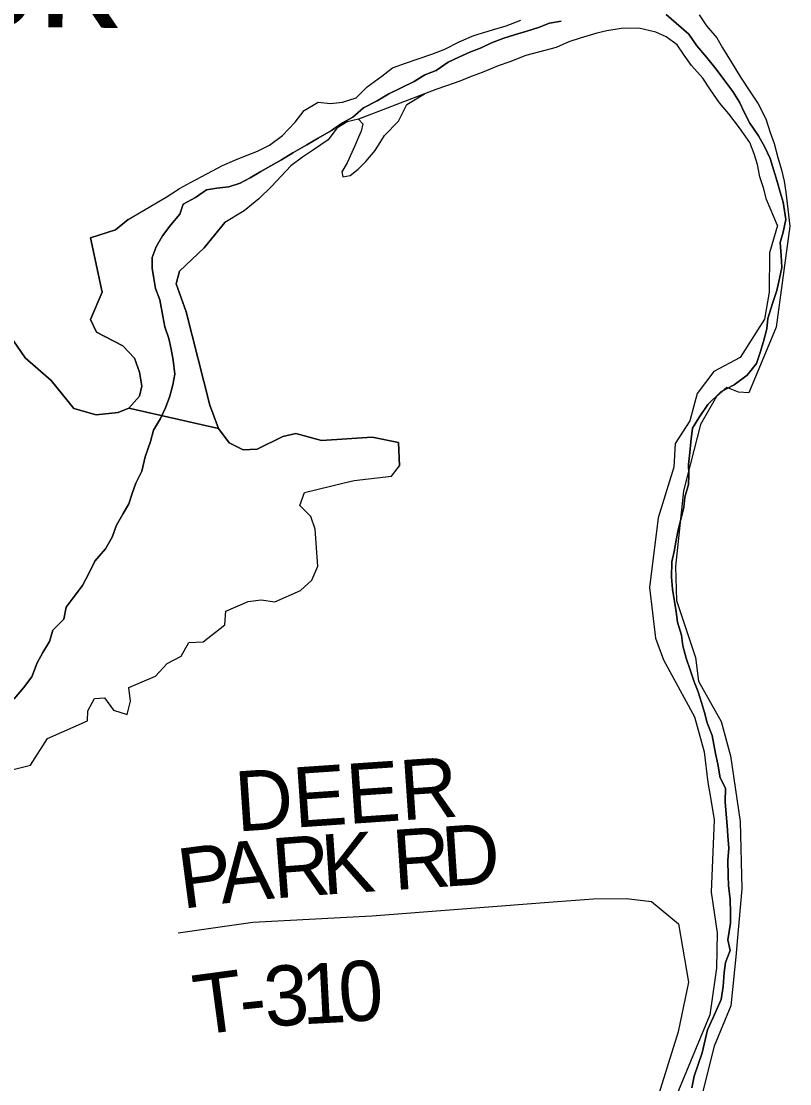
# Model space of a CAD drawing. Extents: x 1525783 to 1900577, y 218250 to 627376.
# Drawn here: x 1725417 to 1729257, y 452113 to 457419 of the extents above; entities that cross this region are included whole.
import ezdxf

# ---------------------------------------------------------------- set-up
doc = ezdxf.new("R2010")
doc.units = 0
for name, color, linetype in [('GM_X_Adjacent_County', 7, 'Continuous'), ('GM_X_County', 7, 'Continuous'), ('GM_X_Major_Lake', 7, 'Continuous'), ('GM_X_Major_Lake_Text', 7, 'Continuous'), ('GM_X_Major_River', 7, 'Continuous'), ('GM_X_Township', 7, 'Continuous'), ('GM_X_Township_Road', 7, 'Continuous'), ('GM_X_Township_Road_Text', 7, 'Continuous')]:
    doc.layers.add(name, color=color, linetype=linetype)

msp = doc.modelspace()

# ---------------------------------------------------------------- linework, layer by layer
at = {"layer": 'GM_X_Adjacent_County'}
for points in [[(1728766.8, 452093.4), (1728779.7, 452151.4), (1728798.5, 452209.3), (1728819.4, 452267.1), (1728845.2, 452383), (1728874.1, 452444.8), (1728913.5, 452534.4), (1728924.5, 452598.4), (1728929.6, 452668.5), (1728936.3, 452718.5), (1728959.3, 452778.3), (1728948.1, 452832.6), (1728961.4, 452914.7), (1728960.2, 452966.8), (1728959.2, 453033), (1728950.3, 453103.3), (1728949.1, 453153.4), (1728948.2, 453227.6), (1728953.2, 453289.7), (1728948.1, 453351.9), (1728944.9, 453402.1), (1728939.8, 453460.3), (1728934.7, 453520.5), (1728935.8, 453588.7), (1728908.6, 453641.2), (1728897.6, 453709.5), (1728886.4, 453761.8), (1728869.9, 453852.3), (1728844.8, 453914.8), (1728831.6, 453967.1), (1728816.4, 454017.5), (1728799.2, 454069.9), (1728780, 454120.3), (1728760.8, 454174.7), (1728739.9, 454239.1), (1728722.8, 454299.5), (1728715.6, 454353.8), (1728696.6, 454418.2), (1728689.4, 454470.4), (1728671.2, 454583), (1728666.1, 454643.2), (1728667.3, 454719.4), (1728680.1, 454771.3), (1728688.9, 454827.3), (1728699.7, 454879.3), (1728712.5, 454931.2), (1728727.5, 454993.2), (1728732.2, 455043.2), (1728751.2, 455105.1), (1728752, 455155.2), (1728750.7, 455205.4), (1728757.7, 455265.4), (1728762.5, 455319.5), (1728771.5, 455387.5), (1728802.3, 455439.2), (1728847.3, 455504.7), (1728912.3, 455567.9), (1728978.8, 455603), (1729043.5, 455652.2), (1729090.4, 455709.7), (1729109.2, 455765.6), (1729126.1, 455819.5), (1729143, 455883.4), (1729147.8, 455935.4), (1729171, 456009.3), (1729192, 456075.1), (1729204.9, 456135.1), (1729217.7, 456189), (1729214.6, 456249.2), (1729209.6, 456313.5), (1729224.4, 456365.4), (1729237.4, 456429.3), (1729223.3, 456515.1), (1729208.6, 456565.6), (1729194.1, 456618.1), (1729159.2, 456733.4), (1729132.8, 456790.2), (1729100.3, 456847.3), (1729058.1, 456910.6), (1729031.4, 456961.4), (1729004.9, 457014.3), (1728972.3, 457067.3), (1728928, 457128.6), (1728889.4, 457179.8), (1728841, 457239.3), (1728792.6, 457296.8), (1728752.2, 457354), (1728689.7, 457409.8), (1728638.9, 457453.3)], [(1728114, 457419.4), (1728055.7, 457409), (1728001.2, 457388.4), (1727942.7, 457369.9), (1727882.2, 457351.5), (1727827.7, 457334.9), (1727767.1, 457310.5), (1727714.4, 457285.9), (1727657.9, 457265.3), (1727603.1, 457238.7), (1727550.5, 457214.1), (1727489.4, 457173.7), (1727432.8, 457151.1), (1727379.9, 457118.5), (1727315, 457086.1), (1727254.2, 457055.7), (1727195.2, 457021.2), (1727126.3, 456987), (1727073, 456940.3), (1727022.3, 456911.6), (1726967.2, 456873), (1726900.2, 456834.7), (1726843.3, 456802.1), (1726774.2, 456761.9), (1726717.3, 456727.3), (1726664.4, 456696.7), (1726613.7, 456668), (1726560.8, 456637.3), (1726510.1, 456610.6), (1726453.6, 456592.1), (1726393.4, 456585.7), (1726343.2, 456577), (1726288.2, 456538.4), (1726225.3, 456506), (1726208.8, 456455), (1726164, 456401.5), (1726123.2, 456348), (1726090.3, 456292.3), (1726071.5, 456238.5), (1726070.7, 456186.3), (1726079.9, 456134.1), (1726087.1, 456083.9), (1726110.2, 456027.4), (1726125, 455947), (1726134.1, 455892.7), (1726155.2, 455834.3), (1726166.4, 455782), (1726175.6, 455725.7), (1726184.5, 455657.4), (1726173.7, 455603.4), (1726158.8, 455547.5), (1726137.9, 455487.7), (1726113.1, 455435.9), (1726078.2, 455376.3), (1726063.4, 455320.3), (1726036.2, 455244.5), (1726019.1, 455172.6), (1725990.2, 455112.9), (1725971.4, 455061), (1725954.6, 455009.1), (1725923.8, 454957.4), (1725893, 454901.8), (1725872, 454841.9), (1725837.2, 454784.3), (1725784.2, 454722.9), (1725759.5, 454671.1), (1725722.4, 454601.5), (1725681.5, 454545.9), (1725640.7, 454492.4), (1725629.8, 454432.4), (1725575, 454379), (1725558.1, 454321.1), (1725525.3, 454267.5), (1725496.5, 454215.8), (1725469.5, 454146), (1725428.6, 454090.4), (1725381.8, 454035)]]:
    msp.add_lwpolyline(points, dxfattribs=at)
at = {"layer": 'GM_X_County'}
for points in [[(1728638.9, 457453.3), (1728689.7, 457409.8), (1728752.2, 457354), (1728792.6, 457296.8), (1728841, 457239.3), (1728889.4, 457179.8), (1728928, 457128.6), (1728972.3, 457067.3), (1729004.9, 457014.3), (1729031.4, 456961.4), (1729058.1, 456910.6), (1729100.3, 456847.3), (1729132.8, 456790.2), (1729159.2, 456733.4), (1729194.1, 456618.1), (1729208.6, 456565.6), (1729223.3, 456515.1), (1729237.4, 456429.3), (1729224.4, 456365.4), (1729209.6, 456313.5), (1729214.6, 456249.2), (1729217.7, 456189), (1729204.9, 456135.1), (1729192, 456075.1), (1729171, 456009.3), (1729147.8, 455935.4), (1729143, 455883.4), (1729126.1, 455819.5), (1729109.2, 455765.6), (1729090.4, 455709.7), (1729043.5, 455652.2), (1728978.8, 455603), (1728912.3, 455567.9), (1728847.3, 455504.7), (1728802.3, 455439.2), (1728771.5, 455387.5), (1728762.5, 455319.5), (1728757.7, 455265.4), (1728750.7, 455205.4), (1728752, 455155.2), (1728751.2, 455105.1), (1728732.2, 455043.2), (1728727.5, 454993.2), (1728712.5, 454931.2), (1728699.7, 454879.3), (1728688.9, 454827.3), (1728680.1, 454771.3), (1728667.3, 454719.4), (1728666.1, 454643.2), (1728671.2, 454583), (1728689.4, 454470.4), (1728696.6, 454418.2), (1728715.6, 454353.8), (1728722.8, 454299.5), (1728739.9, 454239.1), (1728760.8, 454174.7), (1728780, 454120.3), (1728799.2, 454069.9), (1728816.4, 454017.5), (1728831.6, 453967.1), (1728844.8, 453914.8), (1728869.9, 453852.3), (1728886.4, 453761.8), (1728897.6, 453709.5), (1728908.6, 453641.2), (1728935.8, 453588.7), (1728934.7, 453520.5), (1728939.8, 453460.3), (1728944.9, 453402.1), (1728948.1, 453351.9), (1728953.2, 453289.7), (1728948.2, 453227.6), (1728949.1, 453153.4), (1728950.3, 453103.3), (1728959.2, 453033), (1728960.2, 452966.8), (1728961.4, 452914.7), (1728948.1, 452832.6), (1728959.3, 452778.3), (1728936.3, 452718.5), (1728929.6, 452668.5), (1728924.5, 452598.4), (1728913.5, 452534.4), (1728874.1, 452444.8), (1728845.2, 452383), (1728819.4, 452267.1), (1728798.5, 452209.3), (1728779.7, 452151.4), (1728766.8, 452093.4)], [(1725381.8, 454035), (1725428.6, 454090.4), (1725469.5, 454146), (1725496.5, 454215.8), (1725525.3, 454267.5), (1725558.1, 454321.1), (1725575, 454379), (1725629.8, 454432.4), (1725640.7, 454492.4), (1725681.5, 454545.9), (1725722.4, 454601.5), (1725759.5, 454671.1), (1725784.2, 454722.9), (1725837.2, 454784.3), (1725872, 454841.9), (1725893, 454901.8), (1725923.8, 454957.4), (1725954.6, 455009.1), (1725971.4, 455061), (1725990.2, 455112.9), (1726019.1, 455172.6), (1726036.2, 455244.5), (1726063.4, 455320.3), (1726078.2, 455376.3), (1726113.1, 455435.9), (1726137.9, 455487.7), (1726158.8, 455547.5), (1726173.7, 455603.4), (1726184.5, 455657.4), (1726175.6, 455725.7), (1726166.4, 455782), (1726155.2, 455834.3), (1726134.1, 455892.7), (1726125, 455947), (1726110.2, 456027.4), (1726087.1, 456083.9), (1726079.9, 456134.1), (1726070.7, 456186.3), (1726071.5, 456238.5), (1726090.3, 456292.3), (1726123.2, 456348), (1726164, 456401.5), (1726208.8, 456455), (1726225.3, 456506), (1726288.2, 456538.4), (1726343.2, 456577), (1726393.4, 456585.7), (1726453.6, 456592.1), (1726510.1, 456610.6), (1726560.8, 456637.3), (1726613.7, 456668), (1726664.4, 456696.7), (1726717.3, 456727.3), (1726774.2, 456761.9), (1726843.3, 456802.1), (1726900.2, 456834.7), (1726967.2, 456873), (1727022.3, 456911.6), (1727073, 456940.3), (1727126.3, 456987), (1727195.2, 457021.2), (1727254.2, 457055.7), (1727315, 457086.1), (1727379.9, 457118.5), (1727432.8, 457151.1), (1727489.4, 457173.7), (1727550.5, 457214.1), (1727603.1, 457238.7), (1727657.9, 457265.3), (1727714.4, 457285.9), (1727767.1, 457310.5), (1727827.7, 457334.9), (1727882.2, 457351.5), (1727942.7, 457369.9), (1728001.2, 457388.4), (1728055.7, 457409), (1728114, 457419.4)]]:
    msp.add_lwpolyline(points, dxfattribs=at)
at = {"layer": 'GM_X_Major_Lake'}
msp.add_line((1725953.7, 455487.3), (1726403.1, 455385.4), dxfattribs=at)
for points in [[(1725790.8, 455453.3), (1725679.1, 455484.8), (1725566.8, 455624.6), (1725436.2, 455738.6), (1725320.3, 455908.5)], [(1725320.3, 455908.5), (1725436.2, 455738.6), (1725566.8, 455624.6), (1725679.1, 455484.8), (1725790.9, 455453.3), (1725901.3, 455466), (1725953.7, 455487.3)], [(1726403.1, 455385.4), (1726456.2, 455314.5), (1726525.9, 455279.6), (1726596.1, 455282.7), (1726723.2, 455345.3), (1726789.5, 455360.5), (1726917.3, 455324.8), (1727170, 455341.7), (1727301.9, 455315.9), (1727306.3, 455199.5)], [(1727306.3, 455199.5), (1727301.9, 455315.9), (1727170, 455341.7), (1726917.3, 455324.8), (1726789.5, 455360.5), (1726723.2, 455345.3), (1726596.1, 455282.7), (1726525.9, 455279.6), (1726456.2, 455314.5)], [(1725337, 453672), (1725463.7, 453704.5), (1725547.7, 453837.8), (1725747.3, 453925.5), (1725750, 453975.6), (1725783, 454037.4), (1725833.1, 454040.8), (1725878.3, 453978), (1725946.2, 453957.1), (1725963.1, 454023.1), (1725954.1, 454091.4), (1726087.1, 454147.9), (1726146.1, 454211.3), (1726216.8, 454248.5), (1726253.8, 454316.3), (1726326, 454319.4), (1726433.4, 454404.3), (1726438.4, 454472.4), (1726551.3, 454521.1), (1726615.5, 454530.3), (1726683.5, 454519.4), (1726812.6, 454576), (1726869.4, 454627.4), (1726898.4, 454697.2), (1726885, 454881.9), (1726863.9, 454946.4), (1726808.5, 455001.2), (1726831.5, 455065.1), (1727030.6, 455114.8), (1727080.8, 455126.2), (1727267.5, 455147.9), (1727306.3, 455199.5)]]:
    msp.add_lwpolyline(points, dxfattribs=at)
at = {"layer": 'GM_X_Major_River'}
for p, q in [((1727431.6, 457056.2), (1727101.7, 456930.2)), ((1726403.1, 455385.4), (1725953.7, 455487.3))]:
    msp.add_line(p, q, dxfattribs=at)
for points in [[(1728803.7, 457451.2), (1728841, 457396.6), (1728892.2, 457335.8), (1728921.5, 457285.3), (1728964.5, 457216.6), (1729011.5, 457139.8), (1729062.4, 457061), (1729099.7, 457006.4), (1729136.6, 456931.8), (1729159.7, 456863.3), (1729178.9, 456809), (1729198, 456738.6), (1729215.1, 456676.2), (1729228.3, 456619.9), (1729237.6, 456565.7), (1729256.9, 456396.4)], [(1725950.9, 456428.1), (1726141.8, 456539.9), (1726208.5, 456583.1), (1726262.9, 456614.5), (1726343.6, 456657.5), (1726422.2, 456698.6), (1726484.6, 456725.8), (1726536.9, 456747.2), (1726597.3, 456770.5), (1726657.7, 456799.7), (1726722.4, 456849), (1726785.4, 456914.3), (1726830.2, 456973.9), (1726900.8, 457015), (1726962.7, 457008.2), (1727022.9, 457015.4), (1727091.2, 457036.6), (1727146, 457092), (1727218.8, 457145.2), (1727271.4, 457186.6), (1727337.7, 457209.8), (1727396, 457229), (1727468.4, 457254.2), (1727532.8, 457279.4), (1727605.3, 457316.5), (1727677.8, 457347.6), (1727772.2, 457376.5), (1727840.5, 457395.6), (1727913, 457424.7)], [(1729194.8, 456399.1), (1729141, 456528.9), (1729125.8, 456587.2), (1729106.6, 456641.6), (1729095.4, 456703.8), (1729078.2, 456756.2), (1729056.9, 456812.6), (1729006, 456887.4), (1728952.9, 456956.2), (1728905.6, 457011), (1728860.5, 457075.7), (1728823.3, 457134.3), (1728766.2, 457197.2), (1728728.9, 457249.8), (1728693.6, 457300.3), (1728640.1, 457341.1), (1728588.4, 457363.8), (1728502.7, 457385), (1728414.6, 457382.1), (1728342.4, 457371), (1728292.2, 457359.7), (1728209.8, 457334.7), (1728153.6, 457315.4), (1728089.1, 457288.2), (1728000.8, 457265.3), (1727938.5, 457248), (1727858.1, 457217), (1727799.7, 457195.7), (1727719.2, 457162.7), (1727664.9, 457143.4), (1727608.6, 457120.1), (1727542.2, 457096.9), (1727487.9, 457077.5), (1727431.6, 457056.2)], [(1727101.7, 456930.2), (1727123.4, 456905.9), (1727114.9, 456870), (1727102.5, 456840), (1727083.9, 456796.2), (1727044.7, 456712.5), (1727018, 456666.8), (1727023.7, 456642.6), (1727059.8, 456648.2), (1727100.2, 456679.7), (1727138.8, 456719.3), (1727185.6, 456772.8), (1727232.6, 456848.4), (1727301.7, 456919.6), (1727342.9, 457003.3), (1727431.6, 457056.2)], [(1727101.7, 456930.2), (1727045.5, 456916.9), (1726993, 456885.6), (1726950.2, 456826), (1726877.5, 456776.8), (1726822.9, 456739.5), (1726764.3, 456696.1), (1726666.8, 456593.2), (1726604, 456531.9), (1726531.1, 456472.7), (1726433.6, 456414)], [(1725950.9, 456428.1), (1725888, 456376.7), (1725763.2, 456338.2), (1725821.5, 456066.7), (1725763.5, 455929), (1725792.7, 455866.5), (1725924, 455798.6), (1725983.2, 455735.7), (1726008.3, 455667.2), (1726019.3, 455596.8), (1726008.6, 455546.8), (1725953.7, 455487.4), (1725901.3, 455466), (1725790.8, 455453.3)], [(1725953.7, 455487.3), (1726008.6, 455546.8), (1726019.3, 455596.8), (1726008.3, 455667.2), (1725983.2, 455735.7), (1725924, 455798.6), (1725792.7, 455866.5), (1725763.5, 455929), (1725821.5, 456066.7), (1725763.2, 456338.2), (1725888, 456376.7), (1725950.9, 456428.1)], [(1726456.2, 455314.5), (1726403.1, 455385.4), (1726358.7, 455502.3), (1726241, 455967.1), (1726190.8, 456108.1), (1726207.7, 456170.1), (1726331.6, 456286.9), (1726433.6, 456414)], [(1726433.6, 456414), (1726331.6, 456286.9), (1726207.7, 456170.1), (1726190.8, 456108.1), (1726241, 455967.1), (1726358.7, 455502.3), (1726403.1, 455385.4)], [(1729194.8, 456399.1), (1729154.8, 456263.3), (1729154, 456066.7), (1729130.1, 455930.6), (1729009.2, 455739.6), (1728877.9, 455669.1), (1728794.2, 455559.8), (1728758.3, 455423.9), (1728684.5, 455310.5), (1728676.9, 455192.3), (1728599.1, 454938.5), (1728556.2, 454592.1), (1728586.7, 454339), (1728625.2, 454230.2), (1728781.5, 453945.4), (1728829.2, 453770.3), (1728847.1, 453617.6), (1728860, 453543.2), (1728878.5, 453430.7), (1728863.4, 453069.8), (1728894.6, 452866.9), (1728890.1, 452690.4), (1728856.8, 452458.2), (1728645.1, 451943.4)], [(1729256.9, 456396.4), (1729189.7, 455891.8), (1729052.8, 455562.6), (1729000.7, 455567.2), (1728942.9, 455590), (1728890.2, 455544.6), (1728810.1, 455405.2), (1728725.3, 455073.3), (1728685.9, 454696.7), (1728691.5, 454526.2), (1728785.7, 454242.2), (1728800.1, 454123.7), (1728913.5, 453921.6), (1728961.2, 453750.6), (1729008.6, 453423), (1729017.9, 453086), (1728994.2, 452825.5), (1728989.3, 452763.4), (1728961.6, 452503), (1728878.6, 452301.5), (1728770.3, 451869.6)]]:
    msp.add_lwpolyline(points, dxfattribs=at)
at = {"layer": 'GM_X_Township'}
for points in [[(1728638.9, 457453.3), (1728689.7, 457409.8), (1728752.2, 457354), (1728792.6, 457296.8), (1728841, 457239.3), (1728889.4, 457179.8), (1728928, 457128.6), (1728972.3, 457067.3), (1729004.9, 457014.3), (1729031.4, 456961.4), (1729058.1, 456910.6), (1729100.3, 456847.3), (1729132.8, 456790.2), (1729159.2, 456733.4), (1729194.1, 456618.1), (1729208.6, 456565.6), (1729223.3, 456515.1), (1729237.4, 456429.3), (1729224.4, 456365.4), (1729209.6, 456313.5), (1729214.6, 456249.2), (1729217.7, 456189), (1729204.9, 456135.1), (1729192, 456075.1), (1729171, 456009.3), (1729147.8, 455935.4), (1729143, 455883.4), (1729126.1, 455819.5), (1729109.2, 455765.6), (1729090.4, 455709.7), (1729043.5, 455652.2), (1728978.8, 455603), (1728912.3, 455567.9), (1728847.3, 455504.7), (1728802.3, 455439.2), (1728771.5, 455387.5), (1728762.5, 455319.5), (1728757.7, 455265.4), (1728750.7, 455205.4), (1728752, 455155.2), (1728751.2, 455105.1), (1728732.2, 455043.2), (1728727.5, 454993.2), (1728712.5, 454931.2), (1728699.7, 454879.3), (1728688.9, 454827.3), (1728680.1, 454771.3), (1728667.3, 454719.4), (1728666.1, 454643.2), (1728671.2, 454583), (1728689.4, 454470.4), (1728696.6, 454418.2), (1728715.6, 454353.8), (1728722.8, 454299.5), (1728739.9, 454239.1), (1728760.8, 454174.7), (1728780, 454120.3), (1728799.2, 454069.9), (1728816.4, 454017.5), (1728831.6, 453967.1), (1728844.8, 453914.8), (1728869.9, 453852.3), (1728886.4, 453761.8), (1728897.6, 453709.5), (1728908.6, 453641.2), (1728935.8, 453588.7), (1728934.7, 453520.5), (1728939.8, 453460.3), (1728944.9, 453402.1), (1728948.1, 453351.9), (1728953.2, 453289.7), (1728948.2, 453227.6), (1728949.1, 453153.4), (1728950.3, 453103.3), (1728959.2, 453033), (1728960.2, 452966.8), (1728961.4, 452914.7), (1728948.1, 452832.6), (1728959.3, 452778.3), (1728936.3, 452718.5), (1728929.6, 452668.5), (1728924.5, 452598.4), (1728913.5, 452534.4), (1728874.1, 452444.8), (1728845.2, 452383), (1728819.4, 452267.1), (1728798.5, 452209.3), (1728779.7, 452151.4), (1728766.8, 452093.4)], [(1725381.8, 454035), (1725428.6, 454090.4), (1725469.5, 454146), (1725496.5, 454215.8), (1725525.3, 454267.5), (1725558.1, 454321.1), (1725575, 454379), (1725629.8, 454432.4), (1725640.7, 454492.4), (1725681.5, 454545.9), (1725722.4, 454601.5), (1725759.5, 454671.1), (1725784.2, 454722.9), (1725837.2, 454784.3), (1725872, 454841.9), (1725893, 454901.8), (1725923.8, 454957.4), (1725954.6, 455009.1), (1725971.4, 455061), (1725990.2, 455112.9), (1726019.1, 455172.6), (1726036.2, 455244.5), (1726063.4, 455320.3), (1726078.2, 455376.3), (1726113.1, 455435.9), (1726137.9, 455487.7), (1726158.8, 455547.5), (1726173.7, 455603.4), (1726184.5, 455657.4), (1726175.6, 455725.7), (1726166.4, 455782), (1726155.2, 455834.3), (1726134.1, 455892.7), (1726125, 455947), (1726110.2, 456027.4), (1726087.1, 456083.9), (1726079.9, 456134.1), (1726070.7, 456186.3), (1726071.5, 456238.5), (1726090.3, 456292.3), (1726123.2, 456348), (1726164, 456401.5), (1726208.8, 456455), (1726225.3, 456506), (1726288.2, 456538.4), (1726343.2, 456577), (1726393.4, 456585.7), (1726453.6, 456592.1), (1726510.1, 456610.6), (1726560.8, 456637.3), (1726613.7, 456668), (1726664.4, 456696.7), (1726717.3, 456727.3), (1726774.2, 456761.9), (1726843.3, 456802.1), (1726900.2, 456834.7), (1726967.2, 456873), (1727022.3, 456911.6), (1727073, 456940.3), (1727126.3, 456987), (1727195.2, 457021.2), (1727254.2, 457055.7), (1727315, 457086.1), (1727379.9, 457118.5), (1727432.8, 457151.1), (1727489.4, 457173.7), (1727550.5, 457214.1), (1727603.1, 457238.7), (1727657.9, 457265.3), (1727714.4, 457285.9), (1727767.1, 457310.5), (1727827.7, 457334.9), (1727882.2, 457351.5), (1727942.7, 457369.9), (1728001.2, 457388.4), (1728055.7, 457409), (1728114, 457419.4)]]:
    msp.add_lwpolyline(points, dxfattribs=at)
at = {"layer": 'GM_X_Township_Road'}
for points in [[(1728096.1, 453023.1), (1728096.5, 453023.1), (1728275.5, 453037), (1728439.9, 453037.9), (1728566, 453023.5), (1728700.2, 452912.5), (1728750.7, 452620.4), (1728699.7, 452372.3), (1728423.9, 451491.8), (1728381.2, 451153.2), (1728202.3, 450516), (1728131, 450147.8), (1728115, 449947.3)], [(1726200.6, 452867), (1726574.6, 452920.3), (1727168.9, 452951.3), (1728096.1, 453023.1)]]:
    msp.add_lwpolyline(points, dxfattribs=at)

# ---------------------------------------------------------------- texts
at = {"layer": 'GM_X_Major_Lake_Text'}
msp.add_text('Paint Creek', height=599.976, rotation=359.4424, dxfattribs=at).set_placement((1721707.7, 457426.1))
at = {"layer": 'GM_X_Township_Road_Text'}
for s, rotation, p in [('DEER', 3.9003, (1726495.2, 453372.3)), ('D', 3.8058, (1727527.2, 453097)), ('K', 3.8315, (1726925.7, 453056.8)), ('R', 3.8115, (1727281.3, 453080.6)), ('P', 7.4857, (1726221.7, 452986.4)), ('A', 5.6921, (1726419.9, 453012.5)), ('R', 4.2778, (1726680.6, 453038.5)), ('0', 3.7454, (1727011.6, 452420.3)), ('T', 7.6337, (1726300, 452354.9)), ('3', 4.2087, (1726640.2, 452396.9)), ('1', 3.004, (1726822.9, 452410.3)), ('-', 5.8962, (1726520, 452384.4))]:
    msp.add_text(s, height=300, rotation=rotation, dxfattribs=at).set_placement(p)

doc.saveas('drawing.dxf')
